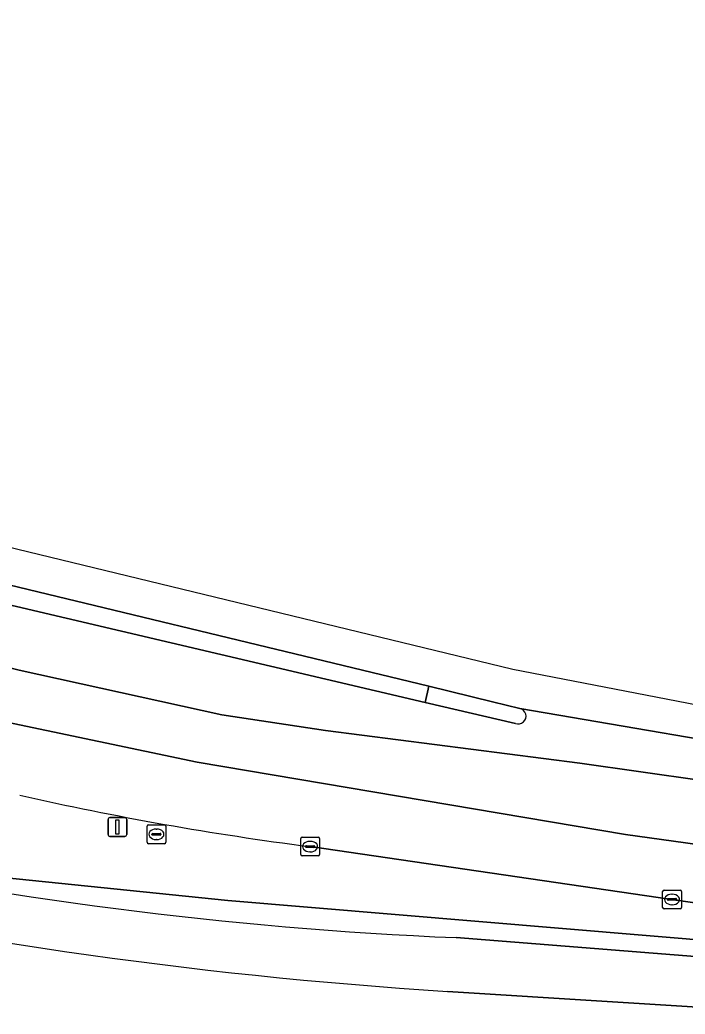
# Model space of a CAD drawing. Extents: x 162803 to 163818, y 381639 to 382475.
# Drawn here: x 163168.3 to 163203.7, y 382415.9 to 382468.9 of the extents above; entities that cross this region are included whole.
import ezdxf

# ---------------------------------------------------------------- set-up
doc = ezdxf.new("R2010")
doc.units = 0
for name, color, linetype in [('IMGEO_Berm_groen', 7, 'Continuous'), ('IMGEO_Fietspad_gesloten', 7, 'Continuous'), ('IMGEO_Kolk', 7, 'Continuous'), ('IMGEO_Lichtmast', 7, 'Continuous'), ('IMGEO_Muur', 7, 'Continuous'), ('IMGEO_Rijbaan_regionaal_gesloten', 7, 'Continuous'), ('IMGEO_Rioolput', 7, 'Continuous'), ('IMGEO_Verkeerseiland_open', 7, 'Continuous')]:
    doc.layers.add(name, color=color, linetype=linetype)

msp = doc.modelspace()

# ---------------------------------------------------------------- linework, layer by layer
at = {"layer": 'IMGEO_Berm_groen'}
for points in [[(163085.766, 382459.485), (163085.3, 382457.699), (163165.478, 382438.278), (163189.893, 382432.536), (163190.093, 382433.41), (163109.334, 382452.894)], [(163167.432, 382423.215), (163179.394, 382421.996), (163206.119, 382419.76), (163209.735, 382419.379), (163209.978, 382421.029), (163203.034, 382422.052), (163183.771, 382424.866)], [(163208.36, 382416.058), (163191.085, 382417.154)]]:
    msp.add_lwpolyline(points, dxfattribs=at)
for centre, radius, start, end in [((163204.87, 382589.026), 165.511, 257.24491, 262.67607), ((163207.188, 382669.708), 253.067, 257.06988, 266.35175)]:
    msp.add_arc(centre, radius, start, end, dxfattribs=at)
at = {"layer": 'IMGEO_Fietspad_gesloten'}
for points in [[(163206.271, 382418.844), (163191.555, 382420.017)], [(163191.085, 382417.154), (163208.36, 382416.058)]]:
    msp.add_lwpolyline(points, dxfattribs=at)
for centre, radius, start, end in [((163200.494, 382631.366), 211.538, 257.7188, 267.57805), ((163207.188, 382669.708), 253.067, 257.06988, 266.35175)]:
    msp.add_arc(centre, radius, start, end, dxfattribs=at)
at = {"layer": 'IMGEO_Kolk'}
for p, q in [((163183.274, 382424.439), (163183.274, 382425.291)), ((163183.349, 382425.365), (163184.201, 382425.365)), ((163183.533, 382424.859), (163183.533, 382424.871)), ((163183.576, 382424.908), (163183.974, 382424.908)), ((163183.762, 382425.145), (163183.787, 382425.145)), ((163184.017, 382424.871), (163184.017, 382424.859)), ((163184.275, 382425.291), (163184.275, 382424.439)), ((163184.201, 382424.365), (163183.349, 382424.365)), ((163183.971, 382424.822), (163183.573, 382424.822)), ((163183.785, 382424.585), (163183.76, 382424.585)), ((163202.537, 382421.625), (163202.537, 382422.477)), ((163202.612, 382422.551), (163203.464, 382422.551)), ((163203.025, 382422.331), (163203.05, 382422.331)), ((163203.538, 382422.477), (163203.538, 382421.625)), ((163202.796, 382422.045), (163202.796, 382422.057)), ((163203.234, 382422.008), (163202.836, 382422.008)), ((163202.839, 382422.094), (163203.237, 382422.094)), ((163203.048, 382421.771), (163203.023, 382421.771)), ((163203.28, 382422.057), (163203.28, 382422.045)), ((163203.464, 382421.551), (163202.612, 382421.551))]:
    msp.add_line(p, q, dxfattribs=at)
for points in [[(163183.274, 382424.439), (163183.274, 382425.291)], [(163183.349, 382425.365), (163184.201, 382425.365)], [(163184.275, 382425.291), (163184.275, 382424.439)], [(163184.201, 382424.365), (163183.349, 382424.365)], [(163202.537, 382421.625), (163202.537, 382422.477)], [(163202.612, 382422.551), (163203.464, 382422.551)], [(163203.538, 382422.477), (163203.538, 382421.625)], [(163203.464, 382421.551), (163202.612, 382421.551)]]:
    msp.add_lwpolyline(points, dxfattribs=at)
for centre, radius, start, end in [((163183.351, 382425.289), 0.0765, 91.552, 178.448), ((163183.351, 382425.289), 0.0765, 91.552, 178.448), ((163183.573, 382424.868), 0.0403, 85.8775, 175.7526), ((163183.57, 382424.858), 0.0366, 178.938, 274.7102), ((163183.974, 382424.865), 0.043, 264.8664, 352.4533), ((163183.978, 382424.87), 0.0386, 1.7309, 96.639), ((163184.199, 382425.289), 0.0765, 1.552, 88.448), ((163184.199, 382425.289), 0.0765, 1.552, 88.448), ((163183.351, 382424.441), 0.0765, 181.552, 268.448), ((163183.351, 382424.441), 0.0765, 181.552, 268.448), ((163184.199, 382424.441), 0.0765, 271.552, 358.448), ((163184.199, 382424.441), 0.0765, 271.552, 358.448), ((163202.614, 382422.475), 0.0765, 91.552, 178.448), ((163202.614, 382422.475), 0.0765, 91.552, 178.448), ((163203.462, 382422.475), 0.0765, 1.552, 88.448), ((163203.462, 382422.475), 0.0765, 1.552, 88.448), ((163202.836, 382422.054), 0.0403, 85.8775, 175.7526), ((163202.833, 382422.044), 0.0366, 178.938, 274.7102), ((163203.237, 382422.051), 0.043, 264.8664, 352.4533), ((163203.241, 382422.056), 0.0386, 1.7309, 96.639), ((163202.614, 382421.627), 0.0765, 181.552, 268.448), ((163202.614, 382421.627), 0.0765, 181.552, 268.448), ((163203.462, 382421.627), 0.0765, 271.552, 358.448), ((163203.462, 382421.627), 0.0765, 271.552, 358.448)]:
    msp.add_arc(centre, radius, start, end, dxfattribs=at)
for centre, major_axis, ratio, start_param, end_param in [((163183.761, 382424.865), (-0.387, 0.002), 0.722429, 4.712389, 7.853982), ((163183.786, 382424.865), (-0.39, 0.002), 0.717154, 1.570796, 4.712389), ((163203.024, 382422.051), (-0.387, 0.002), 0.722429, 4.712389, 7.853982), ((163203.049, 382422.051), (-0.39, 0.002), 0.717154, 1.570796, 4.712389)]:
    msp.add_ellipse(centre, major_axis=major_axis, ratio=ratio, start_param=start_param, end_param=end_param, dxfattribs=at)
at = {"layer": 'IMGEO_Lichtmast'}
for p, q in [((163173.022, 382425.506), (163173.022, 382426.306)), ((163173.022, 382426.306), (163173.022, 382425.506)), ((163173.122, 382426.406), (163173.912, 382426.406)), ((163173.912, 382426.406), (163173.122, 382426.406)), ((163174.012, 382426.306), (163174.012, 382425.506)), ((163174.012, 382425.506), (163174.012, 382426.306)), ((163173.912, 382425.406), (163173.122, 382425.406)), ((163173.122, 382425.406), (163173.912, 382425.406))]:
    msp.add_line(p, q, dxfattribs=at)
msp.add_lwpolyline([(163173.442, 382426.281), (163173.592, 382426.281), (163173.592, 382425.531), (163173.442, 382425.531), (163173.442, 382426.281)], dxfattribs=at)
for centre, start, end in [((163173.122, 382426.306), 90, 180), ((163173.122, 382426.306), 90, 180), ((163173.912, 382426.306), 0, 90), ((163173.912, 382426.306), 360, 90), ((163173.122, 382425.506), 180, 270), ((163173.122, 382425.506), 180, 270), ((163173.912, 382425.506), 270, 0), ((163173.912, 382425.506), 270, 0)]:
    msp.add_arc(centre, 0.1, start, end, dxfattribs=at)
at = {"layer": 'IMGEO_Muur'}
for points in [[(163206.119, 382419.76), (163179.394, 382421.996), (163167.432, 382423.215)], [(163191.555, 382420.017), (163206.271, 382418.844)]]:
    msp.add_lwpolyline(points, dxfattribs=at)
msp.add_arc((163200.494, 382631.366), 211.538, 257.7188, 267.57805, dxfattribs=at)
at = {"layer": 'IMGEO_Rijbaan_regionaal_gesloten'}
for points in [[(163225.09, 382428.38), (163194.56, 382434.293), (163121.229, 382452.078), (163088.161, 382460.097), (163062.393, 382468.886), (163061.883, 382466.974), (163072.871, 382463.538)], [(163165.478, 382438.278), (163085.3, 382457.699), (163061.044, 382463.575), (163060.286, 382460.463), (163110.006, 382448.328), (163151.637, 382438.38), (163168.298, 382434.266), (163179.077, 382431.875), (163184.593, 382431.047), (163198.131, 382429.3), (163211.118, 382427.46), (163270.311, 382417.888), (163260.445, 382420.377), (163242.25, 382424.128), (163194.942, 382432.224)], [(163060.286, 382460.463), (163059.495, 382457.214), (163076.595, 382453.103), (163136.523, 382438.778), (163164.498, 382432.146), (163177.756, 382429.361), (163200.56, 382425.514), (163252.002, 382418.352), (163262.344, 382416.363), (163276.928, 382412.914), (163289.523, 382409.731), (163304.388, 382406.136), (163304.402, 382406.133), (163328.239, 382400.288), (163349.569, 382395.058), (163373.193, 382389.455), (163392.727, 382384.822), (163408.324, 382380.888), (163425.79, 382376.682), (163445.152, 382372.02), (163462.825, 382367.764), (163474.523, 382364.648), (163482.312, 382362.406)], [(163510.359, 382358.578), (163467.436, 382370.068), (163420.595, 382381.197), (163379.166, 382391.373), (163358.183, 382396.534), (163335.271, 382401.987), (163305.097, 382409.167), (163283.657, 382414.521), (163270.311, 382417.888), (163211.118, 382427.46), (163198.131, 382429.3), (163184.593, 382431.047), (163179.077, 382431.875), (163168.298, 382434.266), (163151.637, 382438.38), (163110.006, 382448.328), (163060.286, 382460.463)], [(163482.312, 382362.406), (163474.523, 382364.648), (163462.825, 382367.764), (163445.152, 382372.02), (163425.79, 382376.682), (163408.324, 382380.888), (163392.727, 382384.822), (163373.193, 382389.455), (163349.569, 382395.058), (163328.239, 382400.288), (163304.402, 382406.133), (163304.388, 382406.136), (163289.523, 382409.731), (163276.928, 382412.914), (163262.344, 382416.363), (163252.002, 382418.352), (163200.56, 382425.514), (163177.756, 382429.361), (163164.498, 382432.146), (163136.523, 382438.778), (163076.595, 382453.103), (163059.495, 382457.214)], [(163109.334, 382452.894), (163190.093, 382433.41), (163193.485, 382432.578), (163194.942, 382432.224), (163242.25, 382424.128), (163236.314, 382425.719), (163225.09, 382428.38)], [(163194.697, 382431.425), (163189.893, 382432.536), (163165.478, 382438.278)], [(163183.771, 382424.866), (163203.034, 382422.052), (163209.978, 382421.029), (163223.27, 382419.072), (163243.533, 382416.136)]]:
    msp.add_lwpolyline(points, dxfattribs=at)
for centre, radius, start, end in [((163194.847, 382431.816), 0.419, 249.0104, 76.895), ((163204.87, 382589.026), 165.511, 257.24491, 262.67607)]:
    msp.add_arc(centre, radius, start, end, dxfattribs=at)
at = {"layer": 'IMGEO_Rioolput'}
for p, q in [((163175.095, 382425.093), (163175.095, 382425.945)), ((163175.17, 382426.019), (163176.022, 382426.019)), ((163176.096, 382425.945), (163176.096, 382425.093)), ((163175.354, 382425.513), (163175.354, 382425.525)), ((163175.792, 382425.476), (163175.394, 382425.476)), ((163175.397, 382425.562), (163175.795, 382425.562)), ((163175.583, 382425.799), (163175.608, 382425.799)), ((163175.838, 382425.525), (163175.838, 382425.513)), ((163176.022, 382425.019), (163175.17, 382425.019)), ((163175.606, 382425.239), (163175.581, 382425.239))]:
    msp.add_line(p, q, dxfattribs=at)
for points in [[(163175.095, 382425.093), (163175.095, 382425.945)], [(163175.17, 382426.019), (163176.022, 382426.019)], [(163176.096, 382425.945), (163176.096, 382425.093)], [(163176.022, 382425.019), (163175.17, 382425.019)]]:
    msp.add_lwpolyline(points, dxfattribs=at)
for centre, radius, start, end in [((163175.172, 382425.943), 0.0765, 91.552, 178.448), ((163175.172, 382425.943), 0.0765, 91.552, 178.448), ((163176.02, 382425.943), 0.0765, 1.552, 88.448), ((163176.02, 382425.943), 0.0765, 1.552, 88.448), ((163175.394, 382425.522), 0.0403, 85.8775, 175.7526), ((163175.391, 382425.512), 0.0366, 178.938, 274.7102), ((163175.795, 382425.519), 0.043, 264.8664, 352.4533), ((163175.799, 382425.524), 0.0386, 1.7309, 96.639), ((163175.172, 382425.095), 0.0765, 181.552, 268.448), ((163175.172, 382425.095), 0.0765, 181.552, 268.448), ((163176.02, 382425.095), 0.0765, 271.552, 358.448), ((163176.02, 382425.095), 0.0765, 271.552, 358.448)]:
    msp.add_arc(centre, radius, start, end, dxfattribs=at)
for centre, major_axis, ratio, start_param, end_param in [((163175.582, 382425.519), (-0.387, 0.002), 0.722429, 4.712389, 7.853982), ((163175.607, 382425.519), (-0.39, 0.002), 0.717154, 1.570796, 4.712389)]:
    msp.add_ellipse(centre, major_axis=major_axis, ratio=ratio, start_param=start_param, end_param=end_param, dxfattribs=at)
at = {"layer": 'IMGEO_Verkeerseiland_open'}
for points in [[(163193.485, 382432.578), (163190.093, 382433.41), (163189.893, 382432.536), (163194.697, 382431.425)], [(163194.942, 382432.224), (163193.485, 382432.578)]]:
    msp.add_lwpolyline(points, dxfattribs=at)
msp.add_arc((163194.847, 382431.816), 0.419, 249.0104, 76.895, dxfattribs=at)

doc.saveas('drawing.dxf')
